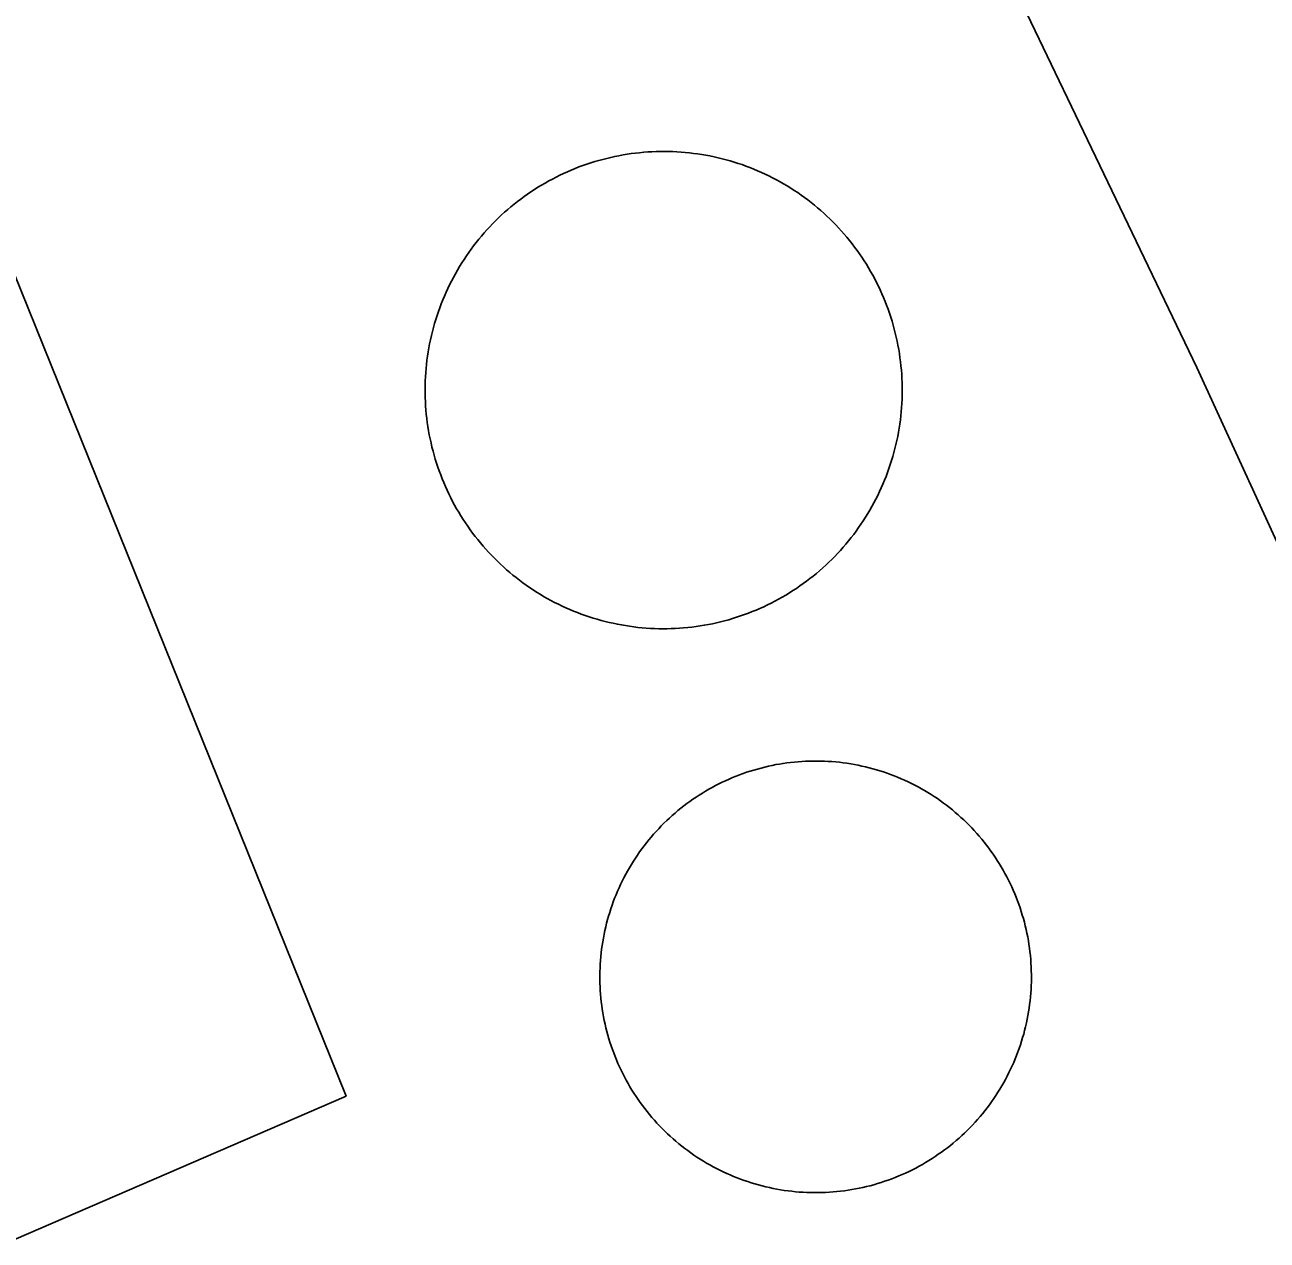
# Model space of a CAD drawing. Extents: x 3651524 to 3689615, y 505651 to 531377.
# Drawn here: x 3679239.4 to 3679297.8, y 516034.2 to 516091.4 of the extents above; entities that cross this region are included whole.
import ezdxf

# ---------------------------------------------------------------- set-up
doc = ezdxf.new("R2010")
doc.units = 0
doc.layers.add('V-DOMW-TANK', color=7, linetype='Continuous')
doc.layers.add('V-UTIL-LINE', color=7, linetype='Continuous')

msp = doc.modelspace()

# ---------------------------------------------------------------- linework, layer by layer
at = {"layer": 'V-DOMW-TANK'}
for points in [[(3679266.555, 516085.093), (3679266.746, 516085.14), (3679266.936, 516085.188), (3679267.127, 516085.231), (3679267.319, 516085.267), (3679267.512, 516085.302), (3679267.706, 516085.335), (3679267.901, 516085.364), (3679268.093, 516085.388), (3679268.29, 516085.409), (3679268.485, 516085.427), (3679268.679, 516085.444), (3679268.876, 516085.454), (3679269.072, 516085.462), (3679269.267, 516085.466), (3679269.463, 516085.468), (3679269.66, 516085.464), (3679269.855, 516085.46), (3679270.051, 516085.45), (3679270.246, 516085.437), (3679270.442, 516085.421), (3679270.635, 516085.403), (3679270.832, 516085.378), (3679271.026, 516085.353), (3679271.219, 516085.323), (3679271.413, 516085.29), (3679271.606, 516085.253), (3679271.798, 516085.214), (3679271.989, 516085.173), (3679272.179, 516085.124), (3679272.368, 516085.075), (3679272.558, 516085.022), (3679272.744, 516084.966), (3679272.931, 516084.907), (3679273.117, 516084.846), (3679273.301, 516084.778), (3679273.486, 516084.708), (3679273.668, 516084.637), (3679273.848, 516084.559), (3679274.028, 516084.481), (3679274.207, 516084.399), (3679274.383, 516084.315), (3679274.557, 516084.227), (3679274.731, 516084.135), (3679274.903, 516084.041), (3679275.073, 516083.944), (3679275.241, 516083.844), (3679275.409, 516083.742), (3679275.573, 516083.635), (3679275.734, 516083.527), (3679275.898, 516083.414), (3679276.056, 516083.299), (3679276.212, 516083.183), (3679276.369, 516083.064), (3679276.523, 516082.941), (3679276.672, 516082.818), (3679276.822, 516082.687), (3679276.967, 516082.558), (3679277.113, 516082.425), (3679277.254, 516082.29), (3679277.393, 516082.15), (3679277.531, 516082.009), (3679277.664, 516081.868), (3679277.797, 516081.722), (3679277.926, 516081.577), (3679278.053, 516081.427), (3679278.176, 516081.274), (3679278.299, 516081.12), (3679278.417, 516080.965), (3679278.532, 516080.807), (3679278.647, 516080.647), (3679278.757, 516080.485), (3679278.864, 516080.322), (3679278.968, 516080.156), (3679279.071, 516079.988), (3679279.169, 516079.82), (3679279.265, 516079.648), (3679279.359, 516079.478), (3679279.449, 516079.302), (3679279.536, 516079.125), (3679279.619, 516078.947), (3679279.699, 516078.769), (3679279.777, 516078.589), (3679279.849, 516078.409), (3679279.923, 516078.226), (3679279.99, 516078.042), (3679280.056, 516077.858), (3679280.117, 516077.671), (3679280.177, 516077.483), (3679280.232, 516077.295), (3679280.283, 516077.106), (3679280.33, 516076.916), (3679280.375, 516076.725), (3679280.416, 516076.535), (3679280.457, 516076.342), (3679280.492, 516076.15), (3679280.523, 516075.955), (3679280.551, 516075.761), (3679280.576, 516075.568), (3679280.598, 516075.371), (3679280.617, 516075.177)], [(3679259.232, 516069.522), (3679259.152, 516069.701), (3679259.074, 516069.881), (3679258.998, 516070.063), (3679258.929, 516070.245), (3679258.859, 516070.43), (3679258.795, 516070.614), (3679258.734, 516070.8), (3679258.675, 516070.987), (3679258.617, 516071.175), (3679258.568, 516071.364), (3679258.519, 516071.554), (3679258.474, 516071.747), (3679258.433, 516071.937), (3679258.394, 516072.13), (3679258.359, 516072.322), (3679258.328, 516072.517), (3679258.3, 516072.709), (3679258.275, 516072.904), (3679258.253, 516073.098), (3679258.234, 516073.295), (3679258.22, 516073.489), (3679258.21, 516073.686), (3679258.199, 516073.881), (3679258.197, 516074.077), (3679258.195, 516074.274), (3679258.197, 516074.468), (3679258.204, 516074.665), (3679258.214, 516074.862), (3679258.226, 516075.056), (3679258.242, 516075.253), (3679258.259, 516075.447), (3679258.283, 516075.642), (3679258.31, 516075.836), (3679258.339, 516076.029), (3679258.374, 516076.223), (3679258.408, 516076.416), (3679258.449, 516076.608), (3679258.492, 516076.799), (3679258.537, 516076.989), (3679258.591, 516077.182), (3679258.642, 516077.368), (3679258.697, 516077.555), (3679258.757, 516077.743), (3679258.82, 516077.927), (3679258.886, 516078.112), (3679258.955, 516078.296), (3679259.027, 516078.478), (3679259.103, 516078.659), (3679259.182, 516078.839), (3679259.264, 516079.017), (3679259.348, 516079.193), (3679259.436, 516079.369), (3679259.529, 516079.541), (3679259.623, 516079.713), (3679259.719, 516079.883), (3679259.819, 516080.053), (3679259.922, 516080.219), (3679260.028, 516080.385), (3679260.137, 516080.547), (3679260.247, 516080.709), (3679260.362, 516080.868), (3679260.479, 516081.028), (3679260.6, 516081.18), (3679260.723, 516081.333), (3679260.848, 516081.485), (3679260.972, 516081.632), (3679261.106, 516081.78), (3679261.239, 516081.923), (3679261.374, 516082.064), (3679261.513, 516082.204), (3679261.652, 516082.341), (3679261.794, 516082.476), (3679261.939, 516082.609), (3679262.087, 516082.736), (3679262.236, 516082.863), (3679262.388, 516082.988), (3679262.541, 516083.109), (3679262.697, 516083.228), (3679262.855, 516083.344), (3679263.014, 516083.457), (3679263.176, 516083.568), (3679263.34, 516083.676), (3679263.506, 516083.781), (3679263.674, 516083.883), (3679263.844, 516083.981), (3679264.014, 516084.078), (3679264.186, 516084.17), (3679264.36, 516084.26), (3679264.536, 516084.348), (3679264.714, 516084.432), (3679264.892, 516084.512), (3679265.073, 516084.59), (3679265.253, 516084.663), (3679265.437, 516084.735), (3679265.619, 516084.803), (3679265.804, 516084.868), (3679265.992, 516084.93), (3679266.178, 516084.987), (3679266.367, 516085.042), (3679266.555, 516085.093)], [(3679280.617, 516075.177), (3679280.631, 516074.982), (3679280.641, 516074.786), (3679280.65, 516074.589), (3679280.654, 516074.395), (3679280.658, 516074.2), (3679280.654, 516074.001), (3679280.648, 516073.807), (3679280.637, 516073.61), (3679280.625, 516073.416), (3679280.609, 516073.219), (3679280.59, 516073.024), (3679280.568, 516072.83), (3679280.541, 516072.635), (3679280.51, 516072.441), (3679280.476, 516072.248), (3679280.443, 516072.056), (3679280.402, 516071.863), (3679280.357, 516071.673), (3679280.314, 516071.482), (3679280.263, 516071.292), (3679280.207, 516071.103), (3679280.154, 516070.915), (3679280.095, 516070.729), (3679280.031, 516070.544), (3679279.966, 516070.358), (3679279.896, 516070.176), (3679279.824, 516069.991), (3679279.749, 516069.813), (3679279.669, 516069.633), (3679279.587, 516069.455), (3679279.503, 516069.279), (3679279.415, 516069.103), (3679279.323, 516068.928), (3679279.228, 516068.758), (3679279.132, 516068.586), (3679279.032, 516068.419), (3679278.929, 516068.253), (3679278.823, 516068.087), (3679278.714, 516067.923), (3679278.604, 516067.763), (3679278.489, 516067.603), (3679278.372, 516067.446), (3679278.251, 516067.29), (3679278.129, 516067.139), (3679278.004, 516066.987), (3679277.877, 516066.84), (3679277.746, 516066.692), (3679277.612, 516066.549), (3679277.477, 516066.405), (3679277.34, 516066.264), (3679277.199, 516066.131), (3679277.057, 516065.996), (3679276.912, 516065.865), (3679276.765, 516065.734), (3679276.615, 516065.607), (3679276.464, 516065.484), (3679276.31, 516065.361), (3679276.154, 516065.242), (3679275.997, 516065.127), (3679275.835, 516065.015), (3679275.673, 516064.902), (3679275.509, 516064.796), (3679275.345, 516064.691), (3679275.177, 516064.589), (3679275.007, 516064.49), (3679274.837, 516064.394), (3679274.663, 516064.3), (3679274.489, 516064.212), (3679274.315, 516064.124), (3679274.137, 516064.04), (3679273.959, 516063.96), (3679273.779, 516063.882), (3679273.596, 516063.808), (3679273.414, 516063.737), (3679273.232, 516063.669), (3679273.045, 516063.604), (3679272.859, 516063.542), (3679272.673, 516063.483), (3679272.486, 516063.43), (3679272.296, 516063.376), (3679272.105, 516063.329), (3679271.915, 516063.282), (3679271.722, 516063.241), (3679271.53, 516063.202), (3679271.337, 516063.167), (3679271.145, 516063.137), (3679270.95, 516063.108), (3679270.754, 516063.083), (3679270.561, 516063.061), (3679270.367, 516063.043), (3679270.172, 516063.028), (3679269.975, 516063.018), (3679269.779, 516063.01), (3679269.584, 516063.006), (3679269.388, 516063.004), (3679269.191, 516063.006), (3679268.994, 516063.012), (3679268.8, 516063.022), (3679268.605, 516063.034), (3679268.409, 516063.051)], [(3679268.409, 516063.051), (3679268.214, 516063.069), (3679268.02, 516063.092), (3679267.825, 516063.118), (3679267.63, 516063.149), (3679267.438, 516063.182), (3679267.245, 516063.217), (3679267.053, 516063.258), (3679266.862, 516063.301), (3679266.672, 516063.346), (3679266.482, 516063.397), (3679266.293, 516063.45), (3679266.107, 516063.505), (3679265.918, 516063.565), (3679265.734, 516063.628), (3679265.55, 516063.694), (3679265.365, 516063.763), (3679265.183, 516063.835), (3679265.003, 516063.909), (3679264.823, 516063.991), (3679264.645, 516064.073), (3679264.468, 516064.157), (3679264.294, 516064.245), (3679264.12, 516064.337), (3679263.948, 516064.431), (3679263.776, 516064.527), (3679263.608, 516064.628), (3679263.442, 516064.73), (3679263.278, 516064.837), (3679263.115, 516064.945), (3679262.953, 516065.056), (3679262.795, 516065.17), (3679262.637, 516065.287), (3679262.482, 516065.408), (3679262.328, 516065.531), (3679262.179, 516065.656), (3679262.029, 516065.783), (3679261.884, 516065.914), (3679261.738, 516066.047), (3679261.597, 516066.182), (3679261.458, 516066.319), (3679261.321, 516066.461), (3679261.187, 516066.604), (3679261.054, 516066.747), (3679260.925, 516066.895), (3679260.798, 516067.044), (3679260.673, 516067.196), (3679260.553, 516067.349), (3679260.434, 516067.507), (3679260.317, 516067.665), (3679260.204, 516067.825), (3679260.094, 516067.986), (3679259.987, 516068.15), (3679259.881, 516068.316), (3679259.781, 516068.482), (3679259.68, 516068.65), (3679259.586, 516068.824), (3679259.492, 516068.996), (3679259.402, 516069.17), (3679259.316, 516069.346), (3679259.232, 516069.522)], [(3679272.996, 516056.128), (3679273.164, 516056.188), (3679273.33, 516056.247), (3679273.498, 516056.301), (3679273.668, 516056.352), (3679273.838, 516056.401), (3679274.01, 516056.448), (3679274.182, 516056.491), (3679274.354, 516056.532), (3679274.528, 516056.569), (3679274.702, 516056.606), (3679274.876, 516056.632), (3679275.048, 516056.665), (3679275.227, 516056.688), (3679275.403, 516056.71), (3679275.579, 516056.729), (3679275.755, 516056.745), (3679275.933, 516056.757), (3679276.109, 516056.767), (3679276.287, 516056.774), (3679276.464, 516056.778), (3679276.642, 516056.778), (3679276.818, 516056.776), (3679276.996, 516056.77), (3679277.172, 516056.759), (3679277.35, 516056.749), (3679277.526, 516056.733), (3679277.703, 516056.716), (3679277.879, 516056.692), (3679278.055, 516056.669), (3679278.229, 516056.643), (3679278.403, 516056.612), (3679278.577, 516056.579), (3679278.751, 516056.542), (3679278.925, 516056.503), (3679279.097, 516056.46), (3679279.267, 516056.415), (3679279.439, 516056.364), (3679279.607, 516056.315), (3679279.777, 516056.262), (3679279.945, 516056.204), (3679280.111, 516056.143), (3679280.277, 516056.079), (3679280.441, 516056.014), (3679280.605, 516055.946), (3679280.766, 516055.875), (3679280.928, 516055.797), (3679281.088, 516055.721), (3679281.246, 516055.641), (3679281.403, 516055.561), (3679281.557, 516055.473), (3679281.71, 516055.385), (3679281.864, 516055.295), (3679282.014, 516055.201), (3679282.163, 516055.104), (3679282.311, 516055.006), (3679282.456, 516054.906), (3679282.599, 516054.801), (3679282.741, 516054.697), (3679282.882, 516054.586), (3679283.019, 516054.474), (3679283.154, 516054.361), (3679283.289, 516054.244), (3679283.421, 516054.126), (3679283.552, 516054.005), (3679283.679, 516053.882), (3679283.806, 516053.757), (3679283.928, 516053.63), (3679284.049, 516053.501), (3679284.168, 516053.37), (3679284.285, 516053.237), (3679284.4, 516053.102), (3679284.512, 516052.962), (3679284.621, 516052.823), (3679284.727, 516052.682), (3679284.834, 516052.538), (3679284.934, 516052.395), (3679285.034, 516052.248), (3679285.131, 516052.102), (3679285.225, 516051.949), (3679285.317, 516051.797), (3679285.407, 516051.643), (3679285.493, 516051.49), (3679285.575, 516051.332), (3679285.657, 516051.174), (3679285.735, 516051.017), (3679285.811, 516050.855), (3679285.882, 516050.693), (3679285.952, 516050.531), (3679286.019, 516050.367), (3679286.085, 516050.202), (3679286.144, 516050.036), (3679286.204, 516049.868), (3679286.259, 516049.698), (3679286.31, 516049.53), (3679286.359, 516049.36), (3679286.407, 516049.188), (3679286.45, 516049.016), (3679286.491, 516048.844), (3679286.527, 516048.67), (3679286.562, 516048.496)], [(3679267.841, 516041.442), (3679267.751, 516041.596), (3679267.665, 516041.749), (3679267.581, 516041.907), (3679267.501, 516042.065), (3679267.424, 516042.225), (3679267.348, 516042.384), (3679267.274, 516042.546), (3679267.205, 516042.71), (3679267.139, 516042.874), (3679267.075, 516043.038), (3679267.014, 516043.206), (3679266.955, 516043.371), (3679266.899, 516043.544), (3679266.85, 516043.709), (3679266.799, 516043.881), (3679266.752, 516044.051), (3679266.709, 516044.223), (3679266.668, 516044.395), (3679266.631, 516044.57), (3679266.596, 516044.744), (3679266.566, 516044.918), (3679266.537, 516045.092), (3679266.512, 516045.268), (3679266.49, 516045.444), (3679266.471, 516045.62), (3679266.455, 516045.798), (3679266.443, 516045.974), (3679266.43, 516046.151), (3679266.426, 516046.329), (3679266.422, 516046.505), (3679266.422, 516046.683), (3679266.424, 516046.859), (3679266.43, 516047.037), (3679266.439, 516047.214), (3679266.451, 516047.392), (3679266.467, 516047.57), (3679266.484, 516047.744), (3679266.506, 516047.92), (3679266.529, 516048.096), (3679266.557, 516048.27), (3679266.588, 516048.446), (3679266.621, 516048.621), (3679266.658, 516048.793), (3679266.697, 516048.967), (3679266.74, 516049.139), (3679266.785, 516049.311), (3679266.832, 516049.481), (3679266.885, 516049.651), (3679266.94, 516049.819), (3679266.996, 516049.987), (3679267.055, 516050.152), (3679267.116, 516050.318), (3679267.184, 516050.484), (3679267.254, 516050.646), (3679267.327, 516050.81), (3679267.399, 516050.97), (3679267.477, 516051.129), (3679267.557, 516051.287), (3679267.641, 516051.447), (3679267.725, 516051.6), (3679267.815, 516051.754), (3679267.905, 516051.906), (3679267.999, 516052.057), (3679268.095, 516052.205), (3679268.194, 516052.352), (3679268.294, 516052.497), (3679268.398, 516052.641), (3679268.505, 516052.784), (3679268.614, 516052.923), (3679268.724, 516053.061), (3679268.839, 516053.198), (3679268.953, 516053.331), (3679269.072, 516053.464), (3679269.193, 516053.593), (3679269.316, 516053.722), (3679269.441, 516053.847), (3679269.568, 516053.97), (3679269.697, 516054.091), (3679269.828, 516054.212), (3679269.963, 516054.328), (3679270.098, 516054.441), (3679270.236, 516054.554), (3679270.375, 516054.662), (3679270.518, 516054.771), (3679270.659, 516054.873), (3679270.805, 516054.978), (3679270.95, 516055.076), (3679271.1, 516055.174), (3679271.249, 516055.268), (3679271.401, 516055.358), (3679271.554, 516055.449), (3679271.708, 516055.535), (3679271.866, 516055.619), (3679272.023, 516055.698), (3679272.183, 516055.776), (3679272.343, 516055.852), (3679272.505, 516055.926), (3679272.667, 516055.995), (3679272.832, 516056.061), (3679272.996, 516056.128)], [(3679286.562, 516048.496), (3679286.593, 516048.322), (3679286.622, 516048.147), (3679286.646, 516047.971), (3679286.669, 516047.795), (3679286.687, 516047.619), (3679286.704, 516047.443), (3679286.716, 516047.265), (3679286.726, 516047.089), (3679286.732, 516046.91), (3679286.736, 516046.734), (3679286.736, 516046.556), (3679286.734, 516046.38), (3679286.728, 516046.202), (3679286.72, 516046.026), (3679286.708, 516045.848), (3679286.691, 516045.671), (3679286.675, 516045.495), (3679286.652, 516045.319), (3679286.628, 516045.143), (3679286.601, 516044.969), (3679286.57, 516044.797), (3679286.538, 516044.621), (3679286.503, 516044.447), (3679286.462, 516044.273), (3679286.419, 516044.101), (3679286.374, 516043.929), (3679286.325, 516043.759), (3679286.273, 516043.591), (3679286.22, 516043.421), (3679286.163, 516043.253), (3679286.103, 516043.087), (3679286.04, 516042.921), (3679285.972, 516042.757), (3679285.903, 516042.593), (3679285.833, 516042.431), (3679285.759, 516042.27), (3679285.682, 516042.11), (3679285.602, 516041.952), (3679285.516, 516041.795), (3679285.432, 516041.641), (3679285.344, 516041.487), (3679285.254, 516041.334), (3679285.157, 516041.184), (3679285.063, 516041.035), (3679284.965, 516040.887), (3679284.864, 516040.742), (3679284.76, 516040.598), (3679284.653, 516040.457), (3679284.545, 516040.316), (3679284.434, 516040.179), (3679284.32, 516040.041), (3679284.203, 516039.908), (3679284.084, 516039.775), (3679283.967, 516039.646), (3679283.842, 516039.519), (3679283.718, 516039.392), (3679283.591, 516039.269), (3679283.462, 516039.149), (3679283.33, 516039.03), (3679283.195, 516038.913), (3679283.06, 516038.798), (3679282.921, 516038.686), (3679282.784, 516038.577), (3679282.642, 516038.471), (3679282.499, 516038.364), (3679282.354, 516038.266), (3679282.208, 516038.163), (3679282.059, 516038.067), (3679281.907, 516037.973), (3679281.758, 516037.881), (3679281.604, 516037.791), (3679281.448, 516037.705), (3679281.293, 516037.621), (3679281.135, 516037.541), (3679280.975, 516037.463), (3679280.816, 516037.387), (3679280.654, 516037.316), (3679280.49, 516037.246), (3679280.326, 516037.178), (3679280.162, 516037.115), (3679279.994, 516037.053), (3679279.828, 516036.996), (3679279.658, 516036.941), (3679279.49, 516036.888), (3679279.318, 516036.838), (3679279.148, 516036.791), (3679278.976, 516036.748), (3679278.804, 516036.709), (3679278.63, 516036.67), (3679278.456, 516036.638), (3679278.282, 516036.605), (3679278.106, 516036.578), (3679277.932, 516036.552), (3679277.756, 516036.531), (3679277.58, 516036.511), (3679277.404, 516036.494), (3679277.225, 516036.482), (3679277.049, 516036.472), (3679276.871, 516036.466), (3679276.695, 516036.464)], [(3679276.695, 516036.464), (3679276.517, 516036.462), (3679276.341, 516036.466), (3679276.162, 516036.47), (3679275.986, 516036.48), (3679275.808, 516036.492), (3679275.632, 516036.507), (3679275.456, 516036.525), (3679275.28, 516036.546), (3679275.104, 516036.57), (3679274.932, 516036.597), (3679274.755, 516036.627), (3679274.581, 516036.66), (3679274.407, 516036.697), (3679274.233, 516036.736), (3679274.061, 516036.779), (3679273.891, 516036.824), (3679273.719, 516036.873), (3679273.551, 516036.924), (3679273.381, 516036.98), (3679273.213, 516037.037), (3679273.047, 516037.096), (3679272.882, 516037.162), (3679272.718, 516037.225), (3679272.554, 516037.295), (3679272.392, 516037.367), (3679272.23, 516037.44), (3679272.071, 516037.52), (3679271.913, 516037.598), (3679271.755, 516037.68), (3679271.602, 516037.766), (3679271.448, 516037.854), (3679271.294, 516037.946), (3679271.145, 516038.038), (3679270.995, 516038.135), (3679270.848, 516038.233), (3679270.702, 516038.335), (3679270.559, 516038.44), (3679270.418, 516038.546), (3679270.277, 516038.655), (3679270.139, 516038.766), (3679270.002, 516038.878), (3679269.869, 516038.995), (3679269.736, 516039.114), (3679269.607, 516039.235), (3679269.48, 516039.357), (3679269.353, 516039.482), (3679269.23, 516039.609), (3679269.109, 516039.738), (3679268.99, 516039.869), (3679268.874, 516040.003), (3679268.759, 516040.14), (3679268.646, 516040.277), (3679268.538, 516040.416), (3679268.431, 516040.558), (3679268.325, 516040.701), (3679268.224, 516040.846), (3679268.124, 516040.992), (3679268.028, 516041.141), (3679267.934, 516041.291), (3679267.841, 516041.442)]]:
    msp.add_lwpolyline(points, dxfattribs=at)
at = {"layer": 'V-UTIL-LINE'}
for points in [[(3679278.897, 515454.631), (3679325.116, 515476.78), (3679428.075, 515523.528), (3679467.014, 515541.216), (3679489.64, 515562.452), (3679537.844, 515585.879), (3679459.213, 515740.46), (3679409.715, 515835.606), (3679362.77, 515926.779), (3679294.517, 516075.292), (3679269.834, 516126.795), (3679273.906, 516135.241), (3679248.555, 516186.099)], [(3679239.438, 516003.274), (3679226.769, 516029.029), (3679254.478, 516041.01), (3679224.188, 516116.004)]]:
    msp.add_lwpolyline(points, dxfattribs=at)

doc.saveas('drawing.dxf')
